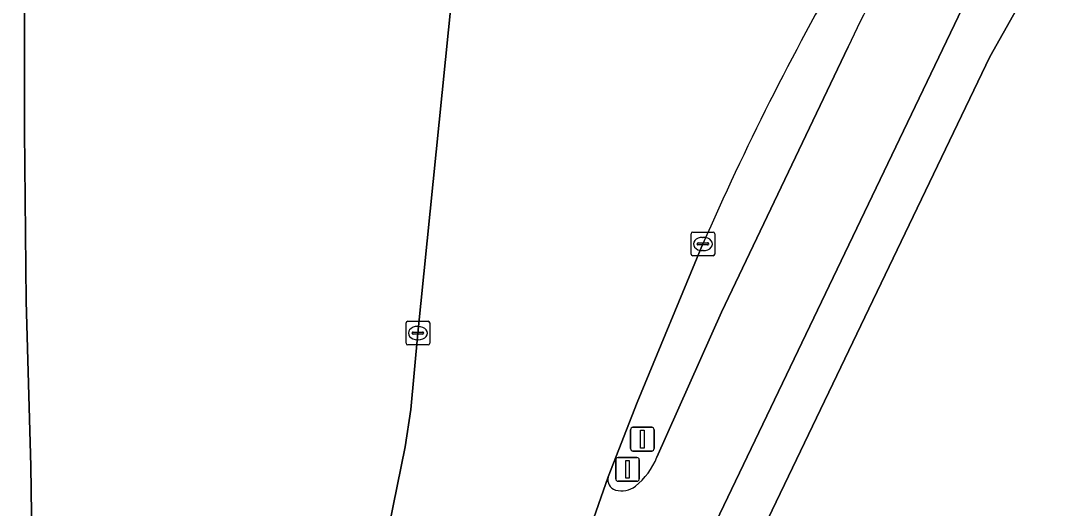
# Model space of a CAD drawing. Extents: x 157692 to 159674, y 381452 to 383291.
# Drawn here: x 157865.27 to 157908.86, y 382186.89 to 382207.46 of the extents above; entities that cross this region are included whole.
import ezdxf

# ---------------------------------------------------------------- set-up
doc = ezdxf.new("R2010")
doc.units = 0
for name, color, linetype in [('IMGEO_Berm_groen', 7, 'Continuous'), ('IMGEO_Erf', 7, 'Continuous'), ('IMGEO_Fietspad_gesloten', 7, 'Continuous'), ('IMGEO_Kolk', 7, 'Continuous'), ('IMGEO_Lichtmast', 7, 'Continuous'), ('IMGEO_Rijbaan_autoweg', 7, 'Continuous'), ('IMGEO_Rijbaan_lokaal_open', 7, 'Continuous'), ('IMGEO_Verkeersbordpaal', 7, 'Continuous'), ('IMGEO_Voetpad_open', 7, 'Continuous')]:
    doc.layers.add(name, color=color, linetype=linetype)

msp = doc.modelspace()

# ---------------------------------------------------------------- linework, layer by layer
at = {"layer": 'IMGEO_Berm_groen'}
for points in [[(157879.665, 382180.423), (157881.502, 382189.485), (157881.746, 382191.053), (157882.032, 382194.278), (157883.45, 382208.325), (157883.452, 382208.349), (157883.64, 382210.431), (157883.411, 382210.448), (157865.51, 382224.16), (157865.463, 382219.243), (157865.456, 382213.905), (157865.442, 382202.79), (157865.514, 382195.617), (157865.706, 382188.662), (157865.807, 382181.631)], [(157892.12, 382189.045), (157894.858, 382195.163), (157900.192, 382206.345)], [(157894.068, 382198.036), (157891.299, 382191.344), (157890.067, 382188.209)]]:
    msp.add_lwpolyline(points, dxfattribs=at)
for centre, radius, start, end in [((157934.631, 382190.494), 37.912, 148.1001, 155.2853), ((158002.704, 382150.692), 118.504, 150.046, 156.45241), ((157889.472, 382190.052), 2.833, 308.0706, 339.1703), ((157890.511, 382188.096), 0.458, 165.6716, 252.7374), ((157890.642, 382188.536), 0.918, 253.0709, 308.9217)]:
    msp.add_arc(centre, radius, start, end, dxfattribs=at)
at = {"layer": 'IMGEO_Erf'}
msp.add_lwpolyline([(157921.747, 382213.498), (157918.23, 382213.933), (157915.395, 382213.943), (157912.276, 382213.126), (157910.565, 382211.964), (157910.225, 382211.733), (157908.933, 382210.407), (157907.986, 382209.159), (157906.17, 382205.936), (157888.668, 382169.476)], dxfattribs=at)
at = {"layer": 'IMGEO_Fietspad_gesloten'}
for points in [[(157891.978, 382180.814), (157905.007, 382207.972)], [(157900.192, 382206.345), (157894.858, 382195.163), (157892.12, 382189.045)], [(157890.067, 382188.209), (157888.947, 382185.001), (157889.255, 382185.263)]]:
    msp.add_lwpolyline(points, dxfattribs=at)
for centre, radius, start, end in [((157934.631, 382190.494), 37.912, 148.1001, 155.2853), ((157889.472, 382190.052), 2.833, 308.0706, 339.1703), ((157890.511, 382188.096), 0.458, 165.6716, 252.7374), ((157890.642, 382188.536), 0.918, 253.0709, 308.9217)]:
    msp.add_arc(centre, radius, start, end, dxfattribs=at)
at = {"layer": 'IMGEO_Kolk'}
for p, q in [((157893.567, 382197.61), (157893.567, 382198.462)), ((157893.642, 382198.536), (157894.494, 382198.536)), ((157894.568, 382198.462), (157894.568, 382197.61)), ((157893.826, 382198.03), (157893.826, 382198.042)), ((157894.264, 382197.993), (157893.866, 382197.993)), ((157893.869, 382198.079), (157894.267, 382198.079)), ((157894.055, 382198.316), (157894.08, 382198.316)), ((157894.31, 382198.042), (157894.31, 382198.03)), ((157894.494, 382197.536), (157893.642, 382197.536)), ((157894.078, 382197.756), (157894.053, 382197.756)), ((157881.539, 382193.852), (157881.539, 382194.704)), ((157881.614, 382194.778), (157882.466, 382194.778)), ((157882.027, 382194.558), (157882.052, 382194.558)), ((157882.54, 382194.704), (157882.54, 382193.852)), ((157881.798, 382194.272), (157881.798, 382194.284)), ((157882.236, 382194.235), (157881.838, 382194.235)), ((157881.841, 382194.321), (157882.239, 382194.321)), ((157882.282, 382194.284), (157882.282, 382194.272)), ((157882.466, 382193.778), (157881.614, 382193.778)), ((157882.05, 382193.998), (157882.025, 382193.998))]:
    msp.add_line(p, q, dxfattribs=at)
for points in [[(157893.567, 382197.61), (157893.567, 382198.462)], [(157893.642, 382198.536), (157894.494, 382198.536)], [(157894.568, 382198.462), (157894.568, 382197.61)], [(157894.494, 382197.536), (157893.642, 382197.536)], [(157881.539, 382193.852), (157881.539, 382194.704)], [(157881.614, 382194.778), (157882.466, 382194.778)], [(157882.54, 382194.704), (157882.54, 382193.852)], [(157882.466, 382193.778), (157881.614, 382193.778)]]:
    msp.add_lwpolyline(points, dxfattribs=at)
for centre, radius, start, end in [((157893.644, 382198.46), 0.0765, 91.552, 178.448), ((157893.644, 382198.46), 0.0765, 91.552, 178.448), ((157894.492, 382198.46), 0.0765, 1.552, 88.448), ((157894.492, 382198.46), 0.0765, 1.552, 88.448), ((157893.866, 382198.039), 0.0403, 85.8775, 175.7526), ((157893.863, 382198.029), 0.0366, 178.938, 274.7102), ((157894.267, 382198.036), 0.043, 264.8664, 352.4533), ((157894.271, 382198.041), 0.0386, 1.7309, 96.639), ((157893.644, 382197.612), 0.0765, 181.552, 268.448), ((157893.644, 382197.612), 0.0765, 181.552, 268.448), ((157894.492, 382197.612), 0.0765, 271.552, 358.448), ((157894.492, 382197.612), 0.0765, 271.552, 358.448), ((157881.616, 382194.702), 0.0765, 91.552, 178.448), ((157881.616, 382194.702), 0.0765, 91.552, 178.448), ((157882.464, 382194.702), 0.0765, 1.552, 88.448), ((157882.464, 382194.702), 0.0765, 1.552, 88.448), ((157881.838, 382194.281), 0.0403, 85.8775, 175.7526), ((157881.835, 382194.271), 0.0366, 178.938, 274.7102), ((157882.239, 382194.278), 0.043, 264.8664, 352.4533), ((157882.243, 382194.283), 0.0386, 1.7309, 96.639), ((157881.616, 382193.854), 0.0765, 181.552, 268.448), ((157881.616, 382193.854), 0.0765, 181.552, 268.448), ((157882.464, 382193.854), 0.0765, 271.552, 358.448), ((157882.464, 382193.854), 0.0765, 271.552, 358.448)]:
    msp.add_arc(centre, radius, start, end, dxfattribs=at)
for centre, major_axis, ratio, start_param, end_param in [((157894.054, 382198.036), (-0.387, 0.002), 0.722429, 4.712389, 7.853982), ((157894.079, 382198.036), (-0.39, 0.002), 0.717154, 1.570796, 4.712389), ((157882.026, 382194.278), (-0.387, 0.002), 0.722429, 4.712389, 7.853982), ((157882.051, 382194.278), (-0.39, 0.002), 0.717154, 1.570796, 4.712389)]:
    msp.add_ellipse(centre, major_axis=major_axis, ratio=ratio, start_param=start_param, end_param=end_param, dxfattribs=at)
at = {"layer": 'IMGEO_Lichtmast'}
for p, q in [((157891.016, 382189.403), (157891.016, 382190.203)), ((157891.016, 382190.203), (157891.016, 382189.403)), ((157891.116, 382190.303), (157891.906, 382190.303)), ((157891.906, 382190.303), (157891.116, 382190.303)), ((157892.006, 382190.203), (157892.006, 382189.403)), ((157892.006, 382189.403), (157892.006, 382190.203)), ((157891.906, 382189.303), (157891.116, 382189.303)), ((157891.116, 382189.303), (157891.906, 382189.303))]:
    msp.add_line(p, q, dxfattribs=at)
msp.add_lwpolyline([(157891.436, 382190.178), (157891.586, 382190.178), (157891.586, 382189.428), (157891.436, 382189.428), (157891.436, 382190.178)], dxfattribs=at)
for centre, start, end in [((157891.116, 382190.203), 90, 180), ((157891.116, 382190.203), 90, 180), ((157891.906, 382190.203), 0, 90), ((157891.906, 382190.203), 360, 90), ((157891.116, 382189.403), 180, 270), ((157891.116, 382189.403), 180, 270), ((157891.906, 382189.403), 270, 0), ((157891.906, 382189.403), 270, 0)]:
    msp.add_arc(centre, 0.1, start, end, dxfattribs=at)
at = {"layer": 'IMGEO_Rijbaan_autoweg'}
msp.add_lwpolyline([(157865.05, 382154.363), (157865.425, 382160.91), (157865.683, 382167.858), (157865.752, 382174.684), (157865.807, 382181.631), (157865.706, 382188.662), (157865.514, 382195.617), (157865.442, 382202.79), (157865.456, 382213.905), (157865.463, 382219.243), (157865.51, 382224.16), (157865.783, 382227.207), (157866.649, 382230.219), (157867.699, 382231.891), (157869.073, 382233.701), (157870.657, 382235.915)], dxfattribs=at)
at = {"layer": 'IMGEO_Rijbaan_lokaal_open'}
msp.add_lwpolyline([(157886.308, 382207.941), (157885.895, 382208.078), (157883.452, 382208.349), (157883.45, 382208.325), (157882.032, 382194.278), (157881.746, 382191.053), (157881.502, 382189.485), (157879.665, 382180.423), (157879.119, 382176.57), (157878.597, 382173.907), (157877.157, 382167.036), (157884.009, 382165.611), (157885.174, 382171.328), (157885.317, 382171.894), (157887.484, 382180.448), (157888.184, 382182.824), (157888.947, 382185.001), (157890.067, 382188.209), (157891.299, 382191.344), (157894.068, 382198.036)], dxfattribs=at)
msp.add_arc((158002.704, 382150.692), 118.504, 150.046, 156.45241, dxfattribs=at)
at = {"layer": 'IMGEO_Verkeersbordpaal'}
for p, q in [((157890.391, 382188.129), (157890.391, 382188.929)), ((157890.391, 382188.929), (157890.391, 382188.129)), ((157890.491, 382189.029), (157891.281, 382189.029)), ((157891.281, 382189.029), (157890.491, 382189.029)), ((157891.381, 382188.929), (157891.381, 382188.129)), ((157891.381, 382188.129), (157891.381, 382188.929)), ((157891.281, 382188.029), (157890.491, 382188.029)), ((157890.491, 382188.029), (157891.281, 382188.029))]:
    msp.add_line(p, q, dxfattribs=at)
msp.add_lwpolyline([(157890.811, 382188.904), (157890.961, 382188.904), (157890.961, 382188.154), (157890.811, 382188.154), (157890.811, 382188.904)], dxfattribs=at)
for centre, start, end in [((157890.491, 382188.929), 90, 180), ((157890.491, 382188.929), 90, 180), ((157891.281, 382188.929), 0, 90), ((157891.281, 382188.929), 360, 90), ((157890.491, 382188.129), 180, 270), ((157890.491, 382188.129), 180, 270), ((157891.281, 382188.129), 270, 0), ((157891.281, 382188.129), 270, 0)]:
    msp.add_arc(centre, 0.1, start, end, dxfattribs=at)
at = {"layer": 'IMGEO_Voetpad_open'}
for points in [[(157906.17, 382205.936), (157907.986, 382209.159), (157908.933, 382210.407), (157910.225, 382211.733), (157910.565, 382211.964), (157912.276, 382213.126), (157915.395, 382213.943), (157918.23, 382213.933), (157917.961, 382216.584), (157917.812, 382216.58), (157916.803, 382216.537)], [(157905.007, 382207.972), (157891.978, 382180.814)], [(157888.668, 382169.476), (157906.17, 382205.936)]]:
    msp.add_lwpolyline(points, dxfattribs=at)

doc.saveas('drawing.dxf')
